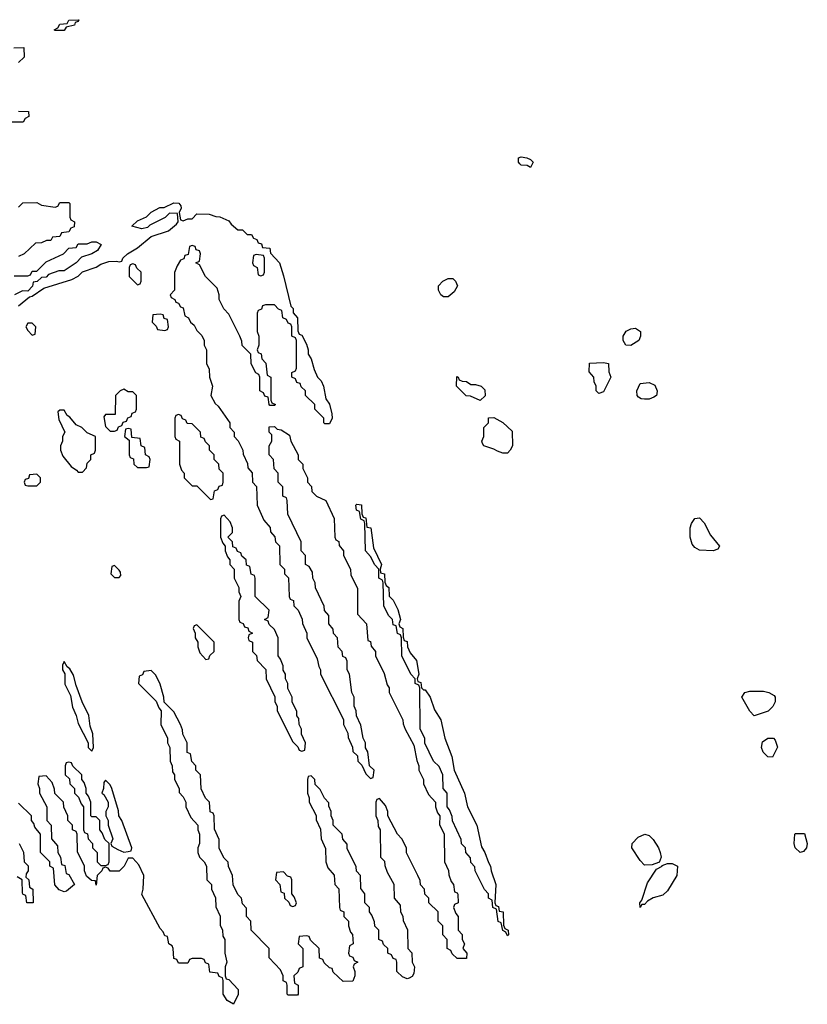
# Model space of a CAD drawing. Header units: inches. Extents: x 2601682 to 2755810, y 449311 to 584050.
# Tile 322 of 505: x 2691135 to 2694582, y 491766 to 496074. Entities that reach past the tile are written whole.
import ezdxf

# ---------------------------------------------------------------- set-up
doc = ezdxf.new("R2010")
doc.units = ezdxf.units.IN
doc.header["$MEASUREMENT"] = 0
doc.layers.add('C6499', color=7, linetype='Continuous')

msp = doc.modelspace()

# ---------------------------------------------------------------- linework, layer by layer
at = {"layer": 'C6499', "color": 2, "elevation": 6}
for points in [[(2691290, 496026), (2691286, 496030), (2691302, 496038), (2691310, 496054), (2691342, 496058), (2691350, 496072), (2691394, 496074), (2691390, 496066), (2691378, 496062), (2691374, 496050), (2691338, 496042), (2691330, 496026)], [(2693370, 495428), (2693356.4, 495436.4), (2693330, 495438), (2693323.1, 495443.1), (2693318, 495450), (2693318, 495470), (2693330, 495474), (2693354, 495470), (2693370, 495462), (2693382, 495450)], [(2692170, 495046), (2692158, 495042), (2692154, 495010), (2692158, 494998), (2692174, 494990), (2692178, 494958), (2692190, 494954), (2692202, 494958), (2692206, 494970), (2692206, 495030), (2692202, 495042)], [(2691630, 495006), (2691618, 495002), (2691614, 494990), (2691614, 494950), (2691650, 494914), (2691662, 494918), (2691666, 494930), (2691666, 494970), (2691647.3, 494987.3), (2691642, 495002)], [(2692990, 494862), (2692978, 494870), (2692968, 494890), (2692968, 494910), (2692986, 494930), (2693010, 494942), (2693030, 494942), (2693042, 494930), (2693051.1, 494908.9), (2693036.9, 494883.1), (2693010, 494862)], [(2691750, 494786), (2691718, 494782), (2691714, 494750), (2691732.7, 494732.7), (2691738, 494718), (2691770, 494714), (2691782, 494718), (2691786, 494730), (2691782, 494762), (2691767.3, 494767.3), (2691762, 494782)], [(2691190, 494746), (2691170, 494746), (2691162, 494730), (2691170, 494714), (2691190, 494694), (2691202, 494698), (2691206, 494730)], [(2693810, 494648.7), (2693788, 494650), (2693775.3, 494670), (2693775.3, 494690), (2693789.3, 494710.7), (2693810, 494721), (2693830, 494724.7), (2693851.3, 494710), (2693851.3, 494690), (2693844.7, 494670)], [(2693670, 494438), (2693658, 494450), (2693658, 494470), (2693648.9, 494488.9), (2693648, 494510), (2693627.3, 494532.7), (2693628.4, 494571.6), (2693690, 494574), (2693712, 494570), (2693712.7, 494532.7), (2693722, 494510), (2693690, 494446)], [(2693110, 494478), (2693130, 494478), (2693154, 494470), (2693170, 494454), (2693171.6, 494428.4), (2693150, 494408), (2693107.3, 494427.3), (2693088.4, 494428.4), (2693046, 494470), (2693047.3, 494512.7), (2693054, 494510), (2693058, 494498), (2693072, 494492), (2693090, 494491.3)], [(2693870, 494414), (2693855.3, 494415.3), (2693843.1, 494423.1), (2693838, 494430), (2693835.3, 494450), (2693850, 494482), (2693890, 494486), (2693914.4, 494474.4), (2693924.7, 494450), (2693923.6, 494436.4), (2693922, 494430), (2693910, 494422), (2693890, 494414)], [(2691590, 494458), (2691574, 494450), (2691554, 494430), (2691552.7, 494347.3), (2691510, 494346), (2691503.6, 494336.4), (2691510, 494294), (2691530, 494274), (2691550, 494274), (2691562, 494278), (2691567.3, 494292.7), (2691582, 494298), (2691587.3, 494312.7), (2691602, 494318), (2691607.3, 494332.7), (2691622, 494338), (2691627.3, 494352.7), (2691642, 494358), (2691646, 494370), (2691646, 494430), (2691630, 494446), (2691610, 494446)], [(2691330, 494366), (2691310, 494366), (2691302, 494358), (2691305.4, 494325.4), (2691332, 494270), (2691322, 494250), (2691322, 494230), (2691314, 494210), (2691314, 494190), (2691323.6, 494163.6), (2691359.6, 494119.6), (2691383.6, 494103.6), (2691390, 494094), (2691410, 494094), (2691427.3, 494112.7), (2691430, 494134), (2691446, 494150), (2691446, 494170), (2691462, 494178), (2691466, 494190), (2691466, 494250), (2691430, 494266), (2691406, 494290), (2691382, 494302), (2691354.6, 494334.6), (2691342, 494342)], [(2691830, 494346), (2691818, 494342), (2691814, 494330), (2691814, 494250), (2691818, 494238), (2691834, 494230), (2691834, 494130), (2691843.6, 494103.6), (2691854, 494090), (2691854, 494070), (2691890, 494034), (2691910, 494034), (2691970, 493974), (2691982, 493978), (2691987.3, 494012.7), (2692002, 494018), (2692007.3, 494032.7), (2692022, 494038), (2692026, 494050), (2692026, 494090), (2692007.3, 494107.3), (2692006, 494130), (2691986, 494150), (2691986, 494170), (2691966, 494190), (2691966, 494210), (2691947.3, 494227.3), (2691942, 494242), (2691927.3, 494247.3), (2691926, 494270), (2691890, 494306), (2691867.3, 494307.3), (2691862, 494322), (2691847.3, 494327.3), (2691842, 494342)], [(2693250, 494178), (2693225.6, 494185.6), (2693210, 494195.3), (2693166, 494210), (2693160.4, 494220.4), (2693158, 494230), (2693166, 494250), (2693166, 494290), (2693186, 494310), (2693187.3, 494332.7), (2693210, 494334), (2693250, 494312), (2693290, 494274), (2693291.3, 494210), (2693282, 494190), (2693270, 494178)], [(2691610, 494286), (2691598, 494282), (2691594, 494250), (2691614, 494234), (2691614, 494170), (2691618, 494158), (2691632.7, 494152.7), (2691634, 494130), (2691650, 494114), (2691690, 494114), (2691702, 494118), (2691706, 494150), (2691702, 494162), (2691686, 494170), (2691682, 494202), (2691666, 494210), (2691662, 494242), (2691626, 494246), (2691622, 494282)], [(2691210, 494086), (2691178, 494082), (2691172.7, 494067.3), (2691158, 494062), (2691154, 494050), (2691158, 494038), (2691170, 494034), (2691210, 494034), (2691226, 494050), (2691226, 494070)], [(2692902, 493142), (2692910, 493142), (2692931.3, 493110), (2692950, 493054), (2692978, 493010), (2692994.8, 492930), (2693026.8, 492850), (2693036, 492790), (2693081, 492690), (2693094.8, 492630), (2693136, 492550), (2693155.3, 492455.3), (2693171, 492430), (2693186, 492386), (2693196, 492370), (2693198, 492350), (2693218, 492290), (2693214, 492210), (2693218, 492198), (2693230, 492194), (2693234, 492174), (2693251.3, 492170), (2693252.7, 492112.7), (2693258, 492098), (2693272, 492090), (2693274, 492070), (2693270, 492066), (2693262, 492082), (2693248.7, 492088.7), (2693242, 492122), (2693228.4, 492128.4), (2693222, 492182), (2693206, 492190), (2693202, 492222), (2693186, 492230), (2693186, 492250), (2693168.4, 492268.4), (2693128, 492350), (2693127.3, 492367.3), (2693110, 492386), (2693107.3, 492407.3), (2693088, 492430), (2693086, 492450), (2693068.4, 492468.4), (2693067.3, 492487.3), (2693028.4, 492568.4), (2693027.3, 492587.3), (2693016.4, 492616.4), (2693006, 492630), (2693006, 492690), (2692988, 492710), (2692986, 492770), (2692970, 492806), (2692946, 492830), (2692908.4, 492908.4), (2692908, 492930), (2692888, 492970), (2692886, 493150), (2692882, 493162), (2692866, 493170), (2692866, 493190), (2692846, 493210), (2692808, 493290), (2692806, 493370), (2692802, 493382), (2692788.4, 493388.4), (2692782, 493422), (2692770, 493426), (2692766, 493450), (2692750, 493466), (2692728.4, 493508.4), (2692726, 493610), (2692722, 493622), (2692706, 493630), (2692706, 493670), (2692688.4, 493688.4), (2692670, 493726), (2692648, 493750), (2692646, 493870), (2692642, 493882), (2692628.4, 493888.4), (2692622, 493922), (2692608.4, 493928.4), (2692606, 493950), (2692610, 493954), (2692630.9, 493950.9), (2692632.7, 493912.7), (2692638, 493898), (2692650, 493894), (2692654, 493854), (2692671, 493850), (2692683.6, 493763.6), (2692718, 493690), (2692712, 493670), (2692714, 493654), (2692731, 493650), (2692732.7, 493612.7), (2692738, 493598), (2692751, 493590), (2692752, 493552), (2692770, 493534), (2692790, 493494), (2692802, 493450), (2692794, 493430), (2692798, 493418), (2692811.3, 493410), (2692812.7, 493372.7), (2692818, 493358), (2692830, 493354), (2692832, 493330), (2692843.6, 493303.6), (2692871, 493270), (2692882, 493210), (2692874, 493190), (2692878, 493178), (2692890, 493174), (2692894, 493150)], [(2692030, 493906), (2692018, 493902), (2692014, 493890), (2692014, 493810), (2692023.6, 493783.6), (2692034, 493770), (2692034, 493750), (2692043.6, 493723.6), (2692054, 493710), (2692054, 493690), (2692074, 493670), (2692074, 493630), (2692094, 493590), (2692094, 493570), (2692102, 493550), (2692094, 493530), (2692094, 493450), (2692098, 493438), (2692112.7, 493432.7), (2692118, 493418), (2692132.7, 493412.7), (2692138, 493398), (2692154, 493390), (2692138, 493382), (2692134, 493370), (2692138, 493358), (2692154, 493350), (2692154, 493310), (2692171.6, 493291.6), (2692174, 493270), (2692211.6, 493231.6), (2692214, 493190), (2692251.6, 493111.6), (2692252, 493090), (2692262, 493070), (2692262, 493050), (2692330, 492914), (2692352.7, 492892.7), (2692358, 492878), (2692370, 492874), (2692382, 492878), (2692386, 492910), (2692368.4, 492948.4), (2692368, 492970), (2692358, 492990), (2692356.4, 493016.4), (2692348.4, 493028.4), (2692347.3, 493047.3), (2692328, 493090), (2692328, 493110), (2692308.4, 493148.4), (2692308, 493170), (2692298, 493190), (2692298, 493210), (2692288.4, 493228.4), (2692287.3, 493247.3), (2692276.4, 493276.4), (2692266, 493290), (2692266, 493370), (2692250, 493406), (2692227.3, 493427.3), (2692222, 493442), (2692206, 493450), (2692222, 493458), (2692226, 493490), (2692166, 493550), (2692166, 493630), (2692162, 493642), (2692147.3, 493647.3), (2692142, 493682), (2692127.3, 493687.3), (2692126, 493710), (2692107.3, 493727.3), (2692102, 493742), (2692087.3, 493747.3), (2692082, 493762), (2692067.3, 493767.3), (2692066, 493790), (2692046, 493810), (2692066, 493830), (2692066, 493850), (2692056.4, 493876.4)], [(2694170, 493749.4), (2694110, 493753.2), (2694090, 493764), (2694078.6, 493778.6), (2694069.3, 493810), (2694069.2, 493850), (2694075.3, 493870), (2694090, 493892), (2694110, 493894), (2694130, 493872), (2694158, 493818), (2694198, 493770), (2694190, 493758)], [(2691550, 493686), (2691538, 493682), (2691534, 493650), (2691550, 493634), (2691570, 493634), (2691578, 493642), (2691576.4, 493656.4), (2691570, 493666)], [(2691910, 493426), (2691898, 493422), (2691894, 493410), (2691902, 493390), (2691902, 493370), (2691914, 493350), (2691914, 493330), (2691923.6, 493303.6), (2691950, 493274), (2691962, 493278), (2691967.3, 493292.7), (2691986, 493310), (2691986, 493350)], [(2691330, 493266), (2691322, 493250), (2691322, 493230), (2691332, 493212), (2691332.7, 493167.3), (2691356.9, 493116.9), (2691365.4, 493065.4), (2691382, 493030), (2691390, 492994), (2691434, 492910), (2691434, 492890), (2691450, 492874), (2691458, 492890), (2691455.3, 492950), (2691443.1, 492983.1), (2691438, 493030), (2691408.7, 493088.7), (2691381.2, 493161.2), (2691370, 493206), (2691353.6, 493233.6), (2691342, 493242)], [(2694350, 493028.7), (2694330, 493048), (2694295.3, 493110), (2694308, 493130), (2694330, 493136), (2694390, 493136), (2694414, 493130), (2694436.9, 493116.9), (2694442, 493110), (2694442, 493090), (2694431.1, 493068.9), (2694410, 493048.7)], [(2694430, 492848), (2694409.3, 492849.3), (2694389.4, 492869.4), (2694382, 492890), (2694385.2, 492914.8), (2694409.2, 492930.8), (2694434, 492930), (2694442, 492922), (2694450.9, 492890.9)], [(2691350, 492826), (2691338, 492822), (2691334, 492810), (2691334, 492770), (2691352.7, 492752.7), (2691354, 492730), (2691374, 492710), (2691374, 492690), (2691392.7, 492672.7), (2691403.6, 492643.6), (2691414, 492630), (2691414, 492530), (2691418, 492518), (2691432, 492512), (2691434, 492490), (2691454, 492470), (2691454, 492450), (2691474, 492430), (2691474, 492390), (2691490, 492374), (2691510, 492374), (2691522, 492378), (2691526, 492390), (2691526, 492470), (2691507.3, 492487.3), (2691496.4, 492516.4), (2691486, 492530), (2691486, 492570), (2691470, 492586), (2691450, 492586), (2691446, 492590), (2691446, 492650), (2691436.4, 492676.4), (2691426, 492690), (2691426, 492710), (2691416.4, 492736.4), (2691406, 492750), (2691406, 492770), (2691367.3, 492807.3), (2691362, 492822)], [(2691510, 492746), (2691503.6, 492736.4), (2691502, 492710), (2691494, 492690), (2691503.6, 492683.6), (2691522, 492650), (2691522, 492630), (2691512, 492610), (2691512, 492590), (2691522, 492570), (2691522, 492550), (2691542, 492490), (2691534, 492470), (2691538, 492458), (2691563.6, 492443.6), (2691590, 492432), (2691610, 492434), (2691622, 492438), (2691626, 492450), (2691582, 492570), (2691568, 492590), (2691567.3, 492612.7), (2691538, 492710), (2691530, 492726)], [(2693870, 492375.3), (2693850, 492395.3), (2693814, 492450), (2693815.3, 492470), (2693842, 492498), (2693870.9, 492510.9), (2693890, 492504.7), (2693907.1, 492487.1), (2693931.3, 492450), (2693938, 492430), (2693942, 492410), (2693934, 492386), (2693930, 492386), (2693903.6, 492376.4)], [(2694550, 492429.5), (2694528.9, 492451.1), (2694524, 492470), (2694528, 492510), (2694530, 492514), (2694570, 492514), (2694582, 492470), (2694578, 492450), (2694565.4, 492434.6)], [(2693850, 492189.2), (2693849.2, 492210), (2693858, 492222), (2693882, 492298), (2693922, 492358), (2693946, 492370), (2693946, 492374), (2693970, 492382), (2693990, 492382), (2694014, 492370), (2694011.3, 492330), (2693970, 492262), (2693950, 492244), (2693907.5, 492232.5), (2693882, 492218), (2693870, 492202), (2693858, 492202)], [(2692290, 492346), (2692258, 492342), (2692254, 492310), (2692274, 492290), (2692278, 492258), (2692292.7, 492252.7), (2692294, 492230), (2692312.7, 492212.7), (2692318, 492198), (2692330, 492194), (2692342, 492198), (2692346, 492210), (2692336.4, 492236.4), (2692326, 492250), (2692326, 492310), (2692322, 492322), (2692307.3, 492327.3)]]:
    msp.add_lwpolyline(points, close=True, dxfattribs=at)
for points in [[(2691108.4, 495951.6), (2691152.7, 495952.7), (2691154, 495910), (2691130, 495886)], [(2691130, 495674), (2691172.7, 495672.7), (2691174, 495650), (2691158, 495642), (2691150, 495626), (2691070, 495626)], [(2691130, 495254), (2691148, 495272), (2691210, 495274), (2691230, 495262), (2691290, 495254), (2691302, 495258), (2691310, 495274), (2691350, 495274), (2691354, 495270), (2691354, 495210), (2691358, 495198), (2691374, 495190), (2691372.7, 495167.3), (2691358, 495162), (2691350, 495146), (2691318, 495142), (2691310, 495126), (2691278, 495122), (2691271.6, 495108.4), (2691252.7, 495107.3), (2691230, 495098), (2691203.6, 495096.4), (2691154, 495050), (2691130, 495038)], [(2691130, 494822), (2691178, 494862), (2691190, 494864.7), (2691240.2, 494899.8), (2691363.1, 494936.9), (2691390, 494951.3), (2691409.1, 494970.9), (2691469.1, 494990.9), (2691490, 495004.7), (2691524.7, 495015.3), (2691558, 495018), (2691570, 495014), (2691582, 495018), (2691586, 495030), (2691606, 495050), (2691650, 495076), (2691710, 495124.7), (2691786, 495150), (2691820.4, 495179.6), (2691828, 495190), (2691826, 495226), (2691790, 495228), (2691771, 495209), (2691704.7, 495175.3), (2691694.8, 495165.2), (2691670, 495159), (2691626, 495170), (2691650, 495194), (2691690, 495212), (2691710, 495232), (2691748.4, 495251.6), (2691767.3, 495252.7), (2691810, 495272), (2691831.6, 495271.6), (2691839.6, 495259.6), (2691842, 495250), (2691832, 495230), (2691838, 495198), (2691850, 495194), (2691870, 495202), (2691890, 495202), (2691910, 495224.7), (2691963.6, 495223.6), (2691992.7, 495212.7), (2692010, 495212), (2692050, 495194), (2692059.6, 495179.6), (2692090, 495154), (2692110, 495154), (2692130, 495134), (2692150, 495134), (2692158, 495118), (2692172.7, 495112.7), (2692178, 495098), (2692192.7, 495092.7), (2692198, 495078), (2692230, 495074), (2692232, 495052), (2692271.3, 495010), (2692290, 494954), (2692321, 494821), (2692331.3, 494810), (2692332, 494792), (2692351.3, 494770), (2692352.7, 494712.7), (2692358, 494698), (2692370, 494694), (2692390, 494654), (2692398, 494630), (2692398, 494610), (2692411, 494590), (2692423.6, 494543.6), (2692438, 494510), (2692453.7, 494493.7), (2692464.7, 494470), (2692475.3, 494415.3), (2692490, 494392), (2692501, 494350), (2692502, 494330), (2692490, 494306), (2692470, 494306), (2692466, 494310), (2692466, 494330), (2692426, 494370), (2692426, 494390), (2692386, 494430), (2692386, 494450), (2692367.3, 494467.3), (2692362, 494482), (2692347.3, 494487.3), (2692342, 494502), (2692326, 494510), (2692326, 494530), (2692342, 494538), (2692346, 494550), (2692346, 494670), (2692342, 494682), (2692326, 494690), (2692326, 494730), (2692322, 494742), (2692310, 494746), (2692302, 494762), (2692286, 494770), (2692282, 494802), (2692267.3, 494807.3), (2692250, 494826), (2692210, 494826), (2692198, 494822), (2692192.7, 494807.3), (2692178, 494802), (2692174, 494790), (2692174, 494710), (2692182, 494690), (2692182, 494650), (2692174, 494630), (2692178, 494618), (2692191.6, 494611.6), (2692194, 494590), (2692211.6, 494571.6), (2692218, 494518), (2692234, 494510), (2692234, 494410), (2692238, 494398), (2692254, 494390), (2692250, 494386), (2692230, 494386), (2692226, 494390), (2692222, 494422), (2692207.3, 494427.3), (2692202, 494442), (2692186, 494450), (2692186, 494510), (2692182, 494522), (2692168.4, 494528.4), (2692148.4, 494568.4), (2692146, 494610), (2692108.4, 494648.4), (2692107.3, 494667.3), (2692098, 494690), (2692050, 494786), (2692028.4, 494808.4), (2692008, 494850), (2692008, 494870), (2691999, 494899), (2691948, 494950), (2691922, 495002), (2691906, 495010), (2691922, 495018), (2691926, 495050), (2691922, 495062), (2691907.3, 495067.3), (2691902, 495082), (2691890, 495086), (2691878, 495082), (2691872.7, 495047.3), (2691858, 495042), (2691852.7, 495027.3), (2691838, 495022), (2691823.6, 494996.4), (2691812.7, 494967.3), (2691812, 494890), (2691794, 494870), (2691798, 494858), (2691814, 494850), (2691818, 494838), (2691830, 494834), (2691838, 494818), (2691850, 494814), (2691858, 494778), (2691874, 494770), (2691882, 494750), (2691898, 494738), (2691910, 494714), (2691931.6, 494691.6), (2691942, 494670), (2691942, 494650), (2691952, 494630), (2691952, 494570), (2691964.7, 494544.7), (2691966, 494510), (2691978, 494470), (2691972, 494430), (2691990, 494394), (2692003.6, 494383.6), (2692054, 494310), (2692054, 494290), (2692074, 494270), (2692074, 494250), (2692091.6, 494231.6), (2692112, 494190), (2692112.7, 494172.7), (2692131.6, 494131.6), (2692132.7, 494112.7), (2692151.6, 494091.6), (2692154, 494050), (2692171.6, 494031.6), (2692174, 493950), (2692203.6, 493883.6), (2692231.6, 493851.6), (2692232.7, 493832.7), (2692251.6, 493811.6), (2692254, 493790), (2692271.6, 493771.6), (2692274, 493690), (2692294, 493670), (2692294, 493650), (2692311.6, 493631.6), (2692314, 493550), (2692318, 493538), (2692332.7, 493532.7), (2692334, 493510), (2692354, 493490), (2692371.6, 493451.6), (2692372.7, 493432.7), (2692392, 493390), (2692392, 493370), (2692436.9, 493276.9), (2692443.6, 493243.6), (2692452, 493230), (2692452, 493210), (2692551.6, 493011.6), (2692552, 492990), (2692571.6, 492951.6), (2692572.7, 492932.7), (2692591.6, 492891.6), (2692592.7, 492872.7), (2692612.7, 492852.7), (2692614, 492830), (2692632.7, 492812.7), (2692650, 492774), (2692670, 492754), (2692682, 492758), (2692686, 492790), (2692666, 492810), (2692658, 492870), (2692648, 492888), (2692648, 492910), (2692638, 492930), (2692627.3, 492987.3), (2692608.4, 493028.4), (2692608, 493050), (2692598, 493070), (2692598, 493110), (2692588, 493130), (2692578, 493210), (2692568, 493230), (2692567.3, 493267.3), (2692562, 493282), (2692548.4, 493288.4), (2692546, 493310), (2692528.4, 493328.4), (2692526, 493370), (2692508.4, 493388.4), (2692507.3, 493407.3), (2692488, 493430), (2692487.3, 493467.3), (2692468.4, 493488.4), (2692467.3, 493507.3), (2692428.9, 493588.9), (2692428, 493610), (2692418, 493630), (2692416.4, 493656.4), (2692402, 493682), (2692386, 493690), (2692386, 493730), (2692366, 493750), (2692366, 493790), (2692308, 493910), (2692306, 493970), (2692302, 493982), (2692286, 493990), (2692286, 494030), (2692266, 494050), (2692266, 494090), (2692248.4, 494108.4), (2692246, 494150), (2692226, 494170), (2692226, 494210), (2692238, 494230), (2692238, 494258), (2692226, 494270), (2692227.3, 494292.7), (2692250, 494294), (2692262, 494282), (2692279.6, 494279.6), (2692316, 494256), (2692322, 494230), (2692354, 494170), (2692354, 494150), (2692374, 494130), (2692374, 494110), (2692394, 494070), (2692394, 494050), (2692411.6, 494031.6), (2692414, 494010), (2692434, 493990), (2692474, 493970), (2692511.6, 493891.6), (2692514, 493810), (2692518, 493798), (2692531.6, 493791.6), (2692532.7, 493772.7), (2692552, 493750), (2692552, 493730), (2692582, 493670), (2692583.6, 493643.6), (2692612.7, 493587.3), (2692612.7, 493472.7), (2692652, 493430), (2692658, 493358), (2692670, 493354), (2692672.7, 493332.7), (2692692, 493310), (2692692, 493290), (2692730, 493214), (2692743.6, 493163.6), (2692752, 493150), (2692752, 493130), (2692812, 493010), (2692812.7, 492992.7), (2692822, 492970), (2692859.6, 492899.6), (2692872.7, 492832.7), (2692882, 492810), (2692882, 492790), (2692902, 492750), (2692902, 492730), (2692923.6, 492683.6), (2692954, 492650), (2692954, 492630), (2692963.6, 492603.6), (2692974, 492590), (2692972.7, 492552.7), (2692992, 492510), (2692994, 492390), (2693011.6, 492351.6), (2693012.7, 492332.7), (2693023.6, 492303.6), (2693034, 492290), (2693038, 492258), (2693050, 492254), (2693052.7, 492247.3), (2693054, 492210), (2693038, 492202), (2693034, 492190), (2693043.6, 492163.6), (2693054, 492150), (2693054, 492090), (2693071.6, 492071.6), (2693072, 492050), (2693082, 492030), (2693074, 492010), (2693092, 491990), (2693090, 491966), (2693050, 491966), (2693027.3, 491987.3), (2693022, 492002), (2693006, 492010), (2693006, 492050), (2692986, 492070), (2692986, 492110), (2692966, 492130), (2692966, 492170), (2692926, 492210), (2692926, 492230), (2692908.4, 492248.4), (2692906, 492270), (2692888.4, 492288.4), (2692887.3, 492307.3), (2692878, 492330), (2692828.4, 492428.4), (2692828, 492450), (2692808, 492490), (2692788, 492510), (2692746, 492590), (2692746, 492610), (2692736.4, 492636.4), (2692710, 492666), (2692698, 492662), (2692694, 492650), (2692694, 492590), (2692702, 492570), (2692703.6, 492543.6), (2692712, 492530), (2692714, 492410), (2692731.6, 492391.6), (2692732.7, 492372.7), (2692743.6, 492343.6), (2692771.6, 492291.6), (2692774, 492230), (2692799.6, 492199.6), (2692802, 492170), (2692811.6, 492151.6), (2692812.7, 492132.7), (2692831.6, 492091.6), (2692834, 492010), (2692851.6, 491991.6), (2692852, 491950), (2692862, 491930), (2692859.6, 491900.4), (2692852.7, 491887.3), (2692839.6, 491880.4), (2692830, 491878), (2692810, 491886), (2692786, 491910), (2692786, 491950), (2692782, 491962), (2692770, 491966), (2692762, 491982), (2692746, 491990), (2692746, 492010), (2692727.3, 492027.3), (2692722, 492042), (2692706, 492050), (2692706, 492090), (2692688.4, 492108.4), (2692687.3, 492127.3), (2692676.4, 492156.4), (2692666, 492170), (2692666, 492190), (2692646, 492210), (2692646, 492250), (2692627.3, 492272.7), (2692626, 492330), (2692608.4, 492348.4), (2692607.3, 492367.3), (2692568.4, 492448.4), (2692567.3, 492467.3), (2692548.4, 492488.4), (2692546, 492510), (2692506, 492550), (2692506, 492570), (2692498, 492590), (2692498, 492610), (2692487.3, 492632.7), (2692487.3, 492647.3), (2692468.4, 492668.4), (2692450, 492706), (2692427.3, 492727.3), (2692426, 492750), (2692410, 492766), (2692398, 492762), (2692394, 492750), (2692394, 492690), (2692402, 492670), (2692402, 492650), (2692431.6, 492591.6), (2692432.7, 492572.7), (2692451.6, 492531.6), (2692454, 492490), (2692472.7, 492447.3), (2692474, 492390), (2692483.6, 492363.6), (2692511.6, 492331.6), (2692514, 492290), (2692531.6, 492271.6), (2692534, 492190), (2692538, 492178), (2692554, 492170), (2692554, 492150), (2692574, 492130), (2692574, 492110), (2692582, 492082), (2692591.6, 492071.6), (2692594, 492030), (2692578, 492022), (2692574, 491990), (2692578, 491978), (2692592.7, 491972.7), (2692598, 491958), (2692614, 491950), (2692598, 491942), (2692594, 491930), (2692602, 491910), (2692602, 491890), (2692592.7, 491867.3), (2692550, 491866), (2692507.3, 491907.3), (2692502, 491922), (2692490, 491926), (2692467.3, 491947.3), (2692462, 491962), (2692447.3, 491967.3), (2692446, 492010), (2692407.3, 492047.3), (2692402, 492062), (2692390, 492066), (2692358, 492062), (2692354, 492030), (2692374, 492010), (2692374, 491930), (2692358, 491922), (2692352.7, 491907.3), (2692334, 491890), (2692338, 491858), (2692354, 491850), (2692354, 491810), (2692350, 491806), (2692310, 491806), (2692306, 491810), (2692306, 491850), (2692302, 491862), (2692288.4, 491868.4), (2692288, 491890), (2692276.4, 491916.4), (2692226, 491970), (2692226, 492010), (2692148, 492090), (2692146, 492130), (2692128, 492150), (2692127.3, 492187.3), (2692110, 492206), (2692106, 492230), (2692090, 492246), (2692068.4, 492288.4), (2692066, 492330), (2692048.4, 492368.4), (2692047.3, 492387.3), (2692030, 492406), (2692008.4, 492448.4), (2692007.3, 492487.3), (2691987.3, 492532.7), (2691986, 492590), (2691982, 492602), (2691968.4, 492608.4), (2691966, 492650), (2691948.4, 492668.4), (2691928.4, 492708.4), (2691926, 492770), (2691906, 492790), (2691906, 492810), (2691888.4, 492828.4), (2691882, 492862), (2691868.4, 492868.4), (2691868, 492910), (2691848.4, 492948.4), (2691847.3, 492967.3), (2691838, 492990), (2691810, 493046), (2691767.3, 493087.3), (2691766, 493110), (2691750, 493166), (2691730, 493206), (2691710, 493226), (2691678, 493222), (2691672.7, 493207.3), (2691658, 493202), (2691654, 493170), (2691732.7, 493092.7), (2691743.6, 493063.6), (2691754, 493050), (2691752, 492990), (2691782, 492930), (2691782, 492910), (2691792, 492890), (2691794, 492830), (2691802, 492810), (2691803.6, 492783.6), (2691812, 492770), (2691812, 492750), (2691832, 492710), (2691832.7, 492692.7), (2691850, 492674), (2691862, 492650), (2691862, 492630), (2691883.6, 492583.6), (2691914, 492550), (2691914, 492530), (2691922, 492510), (2691922, 492470), (2691914, 492450), (2691914, 492430), (2691922, 492410), (2691942, 492390), (2691952, 492370), (2691954, 492310), (2691974, 492290), (2691974, 492270), (2691991.6, 492231.6), (2691992.7, 492192.7), (2692011.6, 492151.6), (2692012.7, 492112.7), (2692022, 492090), (2692023.6, 492063.6), (2692032, 492050), (2692032, 491990), (2692042, 491950), (2692034, 491930), (2692034, 491890), (2692038, 491878), (2692050, 491874), (2692091.1, 491831.1), (2692091.1, 491808.9), (2692070, 491766), (2692043.1, 491783.1), (2692026, 491810), (2692026, 491870), (2692022, 491882), (2692007.3, 491887.3), (2692002, 491902), (2691967.3, 491907.3), (2691962, 491942), (2691947.3, 491947.3), (2691942, 491962), (2691930, 491966), (2691890, 491966), (2691878, 491962), (2691870, 491946), (2691830, 491946), (2691822, 491962), (2691810, 491966), (2691806, 492010), (2691802, 492022), (2691788, 492030), (2691782, 492062), (2691770, 492066), (2691763.1, 492083.1), (2691750, 492098), (2691670, 492246), (2691675.3, 492270), (2691678, 492330), (2691656.4, 492376.4), (2691630, 492406), (2691610, 492406), (2691592, 492370), (2691570, 492349), (2691530, 492348), (2691522, 492362), (2691510, 492366), (2691498, 492362), (2691494, 492350), (2691474, 492330), (2691470, 492288), (2691466, 492306), (2691448.4, 492308.4), (2691427.3, 492327.3), (2691418, 492350), (2691418, 492370), (2691387.3, 492432.7), (2691386, 492510), (2691382, 492522), (2691366, 492530), (2691366, 492550), (2691346, 492570), (2691346, 492590), (2691328.4, 492628.4), (2691326, 492650), (2691288.4, 492688.4), (2691287.3, 492707.3), (2691276.4, 492736.4), (2691250, 492766), (2691218, 492762), (2691214, 492730), (2691222, 492710), (2691222, 492690), (2691254, 492630), (2691254, 492570), (2691272, 492550), (2691274, 492490), (2691299.6, 492459.6), (2691302, 492430), (2691314, 492410), (2691318, 492378), (2691332.7, 492372.7), (2691338, 492338), (2691350, 492334), (2691374, 492290), (2691339.6, 492260.4), (2691330, 492258), (2691307.3, 492267.3), (2691288.4, 492288.4), (2691282, 492362), (2691266, 492370), (2691266, 492390), (2691226, 492430), (2691226, 492510), (2691200.4, 492540.4), (2691196.4, 492556.4), (2691186, 492570), (2691186, 492590), (2691130, 492646)], [(2691110, 494954), (2691170, 494954), (2691182, 494958), (2691190, 494974), (2691210, 494974), (2691250, 495014), (2691326, 495050), (2691350, 495074), (2691382, 495078), (2691390, 495094), (2691430, 495094), (2691450, 495102), (2691470, 495102), (2691492, 495090), (2691475.3, 495064.7), (2691450.8, 495049.2), (2691404.7, 495035.3), (2691382, 495010), (2691330, 494975.3), (2691305.4, 494974.6), (2691261, 494959), (2691250, 494948), (2691230, 494946), (2691211.6, 494928.4), (2691194, 494926), (2691191.3, 494908.7), (2691170, 494886), (2691147.3, 494887.3), (2691112, 494870)], [(2691132, 492470), (2691151.6, 492431.6), (2691154, 492390), (2691171.6, 492371.6), (2691172, 492350), (2691163.6, 492336.4), (2691162, 492322), (2691174, 492310), (2691178, 492278), (2691192, 492270), (2691194, 492210), (2691166, 492210), (2691162, 492242), (2691150, 492246), (2691147.3, 492252.7), (2691146, 492310), (2691123.1, 492323.1)]]:
    msp.add_lwpolyline(points, dxfattribs=at)

doc.saveas('drawing.dxf')
